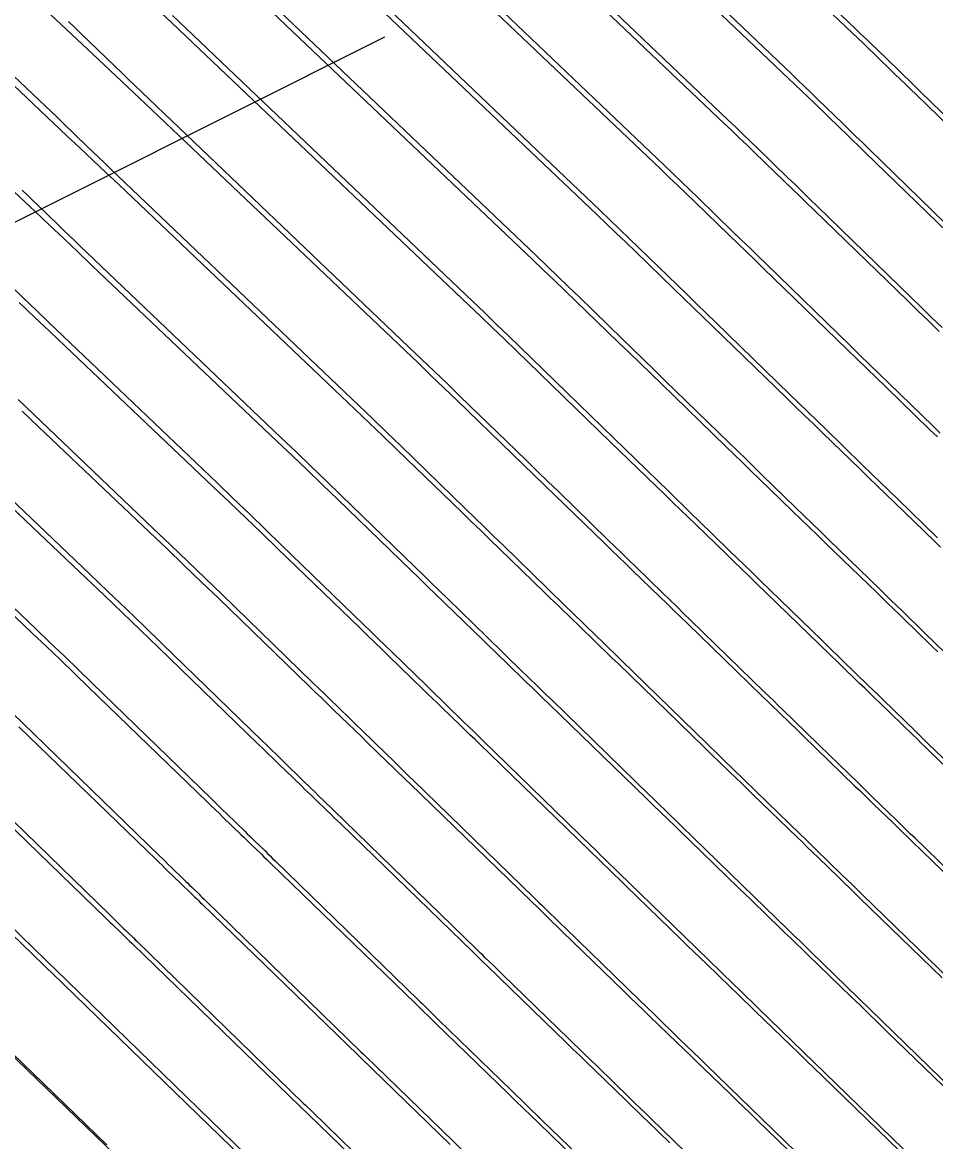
# Model space of a CAD drawing. Extents: x 954385 to 988206, y 1868364 to 1924553.
# Drawn here: x 955493.03 to 955528.6, y 1923325.91 to 1923369.5 of the extents above; entities that cross this region are included whole.
import ezdxf

# ---------------------------------------------------------------- set-up
doc = ezdxf.new("R2010")
doc.units = 0
for name, color, linetype in [('16', 7, 'Continuous'), ('26', 7, 'Continuous'), ('6', 7, 'Continuous'), ('7', 7, 'Continuous')]:
    doc.layers.add(name, color=color, linetype=linetype)

msp = doc.modelspace()

# ---------------------------------------------------------------- linework, layer by layer
at = {"layer": '16'}
for points in [[(955506.1, 1923387.734), (955525.479, 1923369.25), (955525.689, 1923369.05), (955525.898, 1923368.849), (955526.106, 1923368.648), (955526.314, 1923368.447), (955527.146, 1923367.639), (955527.354, 1923367.437), (955527.562, 1923367.235), (955527.77, 1923367.033), (955527.978, 1923366.831), (955532.34, 1923362.588)], [(955504.897, 1923384.741), (955522.993, 1923367.482), (955523.244, 1923367.241), (955523.495, 1923367), (955523.746, 1923366.759), (955523.996, 1923366.517), (955524.994, 1923365.547), (955525.244, 1923365.305), (955525.494, 1923365.062), (955525.743, 1923364.82), (955525.993, 1923364.577), (955529.982, 1923360.696)], [(955528.85, 1923357.614), (955528.441, 1923358.011), (955528.033, 1923358.408), (955527.625, 1923358.805), (955524.008, 1923362.323), (955523.716, 1923362.606), (955523.425, 1923362.889), (955523.134, 1923363.172), (955522.843, 1923363.455), (955521.677, 1923364.587), (955521.385, 1923364.869), (955521.093, 1923365.151), (955520.8, 1923365.433), (955520.506, 1923365.713), (955503.695, 1923381.748)], [(955528.776, 1923353.503), (955528.482, 1923353.789), (955526.788, 1923355.435), (955526.407, 1923355.804), (955526.027, 1923356.174), (955525.647, 1923356.544), (955525.267, 1923356.913), (955522.023, 1923360.069), (955521.69, 1923360.392), (955521.357, 1923360.716), (955521.024, 1923361.04), (955520.691, 1923361.363), (955519.358, 1923362.657), (955519.025, 1923362.98), (955518.691, 1923363.302), (955518.356, 1923363.624), (955518.02, 1923363.945), (955502.492, 1923378.755)], [(955501.289, 1923375.763), (955515.534, 1923362.176), (955515.911, 1923361.815), (955516.288, 1923361.453), (955516.664, 1923361.09), (955517.039, 1923360.727), (955518.539, 1923359.271), (955518.914, 1923358.907), (955519.288, 1923358.543), (955519.663, 1923358.179), (955520.038, 1923357.815), (955522.909, 1923355.022), (955523.261, 1923354.679), (955523.613, 1923354.337), (955523.965, 1923353.995), (955524.317, 1923353.653), (955525.754, 1923352.257), (955526.092, 1923351.929), (955526.43, 1923351.6), (955526.769, 1923351.271), (955527.107, 1923350.942), (955528.665, 1923349.426)], [(955529.022, 1923344.896), (955528.589, 1923345.317), (955528.155, 1923345.739), (955527.288, 1923346.582), (955527.071, 1923346.792), (955526.854, 1923347.003), (955526.637, 1923347.214), (955526.42, 1923347.424), (955524.439, 1923349.352), (955524.115, 1923349.667), (955523.791, 1923349.982), (955523.467, 1923350.297), (955523.143, 1923350.611), (955521.847, 1923351.871), (955521.523, 1923352.185), (955521.199, 1923352.5), (955520.875, 1923352.815), (955520.551, 1923353.13), (955518.053, 1923355.56), (955517.636, 1923355.965), (955517.22, 1923356.37), (955516.804, 1923356.774), (955516.387, 1923357.179), (955514.721, 1923358.797), (955514.304, 1923359.201), (955513.886, 1923359.604), (955513.467, 1923360.006), (955513.047, 1923360.407), (955500.086, 1923372.77)], [(955498.883, 1923369.777), (955510.561, 1923358.639), (955511.023, 1923358.197), (955511.483, 1923357.755), (955511.943, 1923357.311), (955512.402, 1923356.867), (955514.243, 1923355.08), (955514.697, 1923354.638), (955515.152, 1923354.197), (955515.606, 1923353.755), (955516.06, 1923353.314), (955518.194, 1923351.239), (955518.489, 1923350.951), (955518.785, 1923350.663), (955519.081, 1923350.376), (955519.377, 1923350.088), (955520.56, 1923348.939), (955520.856, 1923348.651), (955521.152, 1923348.364), (955521.448, 1923348.076), (955521.743, 1923347.788), (955524.176, 1923345.423), (955524.373, 1923345.23), (955524.571, 1923345.038), (955524.769, 1923344.846), (955524.967, 1923344.653), (955525.957, 1923343.691), (955526.353, 1923343.307), (955526.551, 1923343.114), (955527.824, 1923341.877), (955528.325, 1923341.391), (955529.16, 1923340.58)], [(955531.694, 1923329.756), (955525.764, 1923335.514), (955525.56, 1923335.712), (955525.357, 1923335.91), (955525.153, 1923336.107), (955524.95, 1923336.305), (955523.933, 1923337.293), (955523.526, 1923337.688), (955523.323, 1923337.886), (955521.609, 1923339.55), (955521.128, 1923340.018), (955520.327, 1923340.796), (955520.167, 1923340.952), (955520.006, 1923341.108), (955519.846, 1923341.264), (955519.686, 1923341.42), (955516.352, 1923344.662), (955516.113, 1923344.895), (955515.873, 1923345.128), (955515.634, 1923345.36), (955515.394, 1923345.593), (955514.436, 1923346.524), (955514.197, 1923346.757), (955513.957, 1923346.99), (955513.718, 1923347.223), (955513.478, 1923347.455), (955511.751, 1923349.136), (955511.383, 1923349.493), (955511.015, 1923349.851), (955510.647, 1923350.208), (955510.279, 1923350.566), (955507.765, 1923353.007), (955507.222, 1923353.532), (955506.679, 1923354.057), (955506.134, 1923354.58), (955505.588, 1923355.101), (955496.477, 1923363.792), (955496.244, 1923364.015), (955496.011, 1923364.238), (955495.778, 1923364.461), (955495.546, 1923364.686), (955494.619, 1923365.583), (955494.387, 1923365.807), (955494.154, 1923366.03), (955493.921, 1923366.252), (955493.686, 1923366.474), (955490.629, 1923369.355)], [(955533.704, 1923331.986), (955527.796, 1923337.723), (955527.61, 1923337.903), (955527.425, 1923338.083), (955527.24, 1923338.262), (955527.055, 1923338.442), (955526.129, 1923339.342), (955525.759, 1923339.702), (955525.574, 1923339.882), (955524.08, 1923341.332), (955523.543, 1923341.855), (955522.647, 1923342.725), (955522.468, 1923342.899), (955522.289, 1923343.073), (955522.11, 1923343.247), (955521.931, 1923343.421), (955519.048, 1923346.225), (955518.78, 1923346.485), (955518.513, 1923346.746), (955518.245, 1923347.006), (955517.977, 1923347.266), (955516.906, 1923348.306), (955516.639, 1923348.566), (955516.371, 1923348.827), (955516.103, 1923349.087), (955515.836, 1923349.347), (955513.905, 1923351.225), (955513.495, 1923351.624), (955513.083, 1923352.024), (955512.672, 1923352.423), (955512.261, 1923352.823), (955510.083, 1923354.937), (955509.583, 1923355.422), (955509.081, 1923355.906), (955508.578, 1923356.388), (955508.074, 1923356.87), (955497.68, 1923366.785), (955497.419, 1923367.033), (955497.159, 1923367.283), (955496.899, 1923367.533), (955496.64, 1923367.783), (955495.604, 1923368.786), (955495.345, 1923369.036), (955495.084, 1923369.285), (955494.823, 1923369.534)], [(955529.724, 1923327.487), (955523.732, 1923333.306), (955523.51, 1923333.521), (955523.289, 1923333.736), (955523.067, 1923333.952), (955522.845, 1923334.167), (955521.959, 1923335.029), (955521.515, 1923335.459), (955521.072, 1923335.89), (955519.138, 1923337.769), (955518.714, 1923338.181), (955518.007, 1923338.868), (955517.865, 1923339.006), (955517.724, 1923339.143), (955517.582, 1923339.281), (955517.441, 1923339.418), (955513.657, 1923343.099), (955513.446, 1923343.304), (955513.234, 1923343.51), (955513.023, 1923343.715), (955512.811, 1923343.92), (955511.966, 1923344.742), (955511.754, 1923344.947), (955511.543, 1923345.153), (955511.332, 1923345.358), (955511.12, 1923345.564), (955509.596, 1923347.047), (955509.271, 1923347.362), (955508.947, 1923347.678), (955508.622, 1923347.993), (955508.297, 1923348.309), (955505.446, 1923351.077), (955504.862, 1923351.643), (955504.276, 1923352.207), (955503.69, 1923352.771), (955503.102, 1923353.333), (955495.274, 1923360.799), (955495.068, 1923360.996), (955494.863, 1923361.193), (955494.657, 1923361.39), (955494.453, 1923361.588), (955493.635, 1923362.379), (955493.43, 1923362.577), (955493.224, 1923362.774), (955493.018, 1923362.97)], [(955492.65, 1923359.176), (955493.359, 1923358.49), (955493.537, 1923358.319), (955493.714, 1923358.148), (955493.892, 1923357.977), (955494.071, 1923357.806), (955500.615, 1923351.564), (955501.245, 1923350.962), (955501.874, 1923350.358), (955502.501, 1923349.753), (955503.127, 1923349.147), (955506.316, 1923346.051), (955506.597, 1923345.778), (955506.878, 1923345.505), (955507.16, 1923345.231), (955507.441, 1923344.958), (955508.763, 1923343.672), (955508.946, 1923343.494), (955509.129, 1923343.316), (955509.312, 1923343.138), (955509.496, 1923342.96), (955510.229, 1923342.248), (955510.412, 1923342.07), (955510.595, 1923341.892), (955510.778, 1923341.713), (955510.961, 1923341.535), (955515.196, 1923337.416), (955515.319, 1923337.297), (955515.441, 1923337.178), (955515.564, 1923337.059), (955515.687, 1923336.94), (955516.3, 1923336.344), (955516.667, 1923335.987), (955518.821, 1923333.894), (955519.301, 1923333.428), (955519.781, 1923332.962), (955520.74, 1923332.03), (955520.98, 1923331.797), (955521.22, 1923331.563), (955521.46, 1923331.33), (955521.7, 1923331.097), (955527.755, 1923325.218)], [(955492.868, 1923354.814), (955498.129, 1923349.795), (955498.801, 1923349.153), (955499.472, 1923348.509), (955500.141, 1923347.864), (955500.808, 1923347.217), (955504.334, 1923343.794), (955504.572, 1923343.563), (955504.81, 1923343.332), (955505.048, 1923343.1), (955505.286, 1923342.869), (955506.405, 1923341.781), (955506.56, 1923341.63), (955506.715, 1923341.479), (955506.87, 1923341.328), (955507.025, 1923341.178), (955507.646, 1923340.575), (955507.801, 1923340.424), (955507.956, 1923340.273), (955508.111, 1923340.123), (955508.266, 1923339.972), (955512.951, 1923335.415), (955513.055, 1923335.314), (955513.159, 1923335.213), (955513.263, 1923335.112), (955513.366, 1923335.011), (955513.989, 1923334.406), (955514.197, 1923334.205), (955516.57, 1923331.899), (955517.087, 1923331.397), (955517.603, 1923330.895), (955518.636, 1923329.892), (955518.894, 1923329.641), (955519.152, 1923329.39), (955519.41, 1923329.14), (955519.668, 1923328.889), (955525.785, 1923322.95)], [(955523.815, 1923320.681), (955517.509, 1923326.804), (955517.296, 1923327.011), (955517.084, 1923327.217), (955516.871, 1923327.424), (955516.658, 1923327.63), (955515.425, 1923328.829), (955514.872, 1923329.366), (955514.32, 1923329.903), (955511.726, 1923332.423), (955511.386, 1923332.753), (955511.046, 1923333.083), (955510.961, 1923333.166), (955510.876, 1923333.248), (955510.791, 1923333.331), (955510.706, 1923333.413), (955505.57, 1923338.409), (955505.444, 1923338.532), (955505.317, 1923338.655), (955505.19, 1923338.779), (955505.063, 1923338.902), (955504.555, 1923339.396), (955504.428, 1923339.519), (955504.301, 1923339.642), (955504.174, 1923339.766), (955504.047, 1923339.889), (955503.132, 1923340.78), (955502.937, 1923340.969), (955502.742, 1923341.159), (955502.547, 1923341.348), (955502.352, 1923341.537), (955498.474, 1923345.302), (955497.772, 1923345.982), (955497.069, 1923346.66), (955496.365, 1923347.337), (955495.659, 1923348.012), (955491.665, 1923351.821)], [(955490.462, 1923348.828), (955493.57, 1923345.864), (955494.119, 1923345.338), (955494.668, 1923344.812), (955495.215, 1923344.284), (955495.761, 1923343.755), (955500.37, 1923339.28), (955500.522, 1923339.133), (955500.674, 1923338.986), (955500.825, 1923338.838), (955500.977, 1923338.691), (955501.689, 1923337.998), (955501.788, 1923337.902), (955501.887, 1923337.806), (955501.986, 1923337.71), (955502.085, 1923337.613), (955502.48, 1923337.229), (955502.579, 1923337.133), (955502.677, 1923337.037), (955502.776, 1923336.941), (955502.875, 1923336.845), (955508.462, 1923331.412), (955508.528, 1923331.347), (955508.594, 1923331.283), (955508.66, 1923331.219), (955508.726, 1923331.155), (955509.255, 1923330.641), (955512.069, 1923327.907), (955512.658, 1923327.334), (955513.247, 1923326.762), (955514.684, 1923325.366)], [(955492.657, 1923342.586), (955493.048, 1923342.208), (955498.388, 1923337.023), (955498.497, 1923336.918), (955498.605, 1923336.813), (955498.714, 1923336.707), (955498.822, 1923336.602), (955499.332, 1923336.106), (955499.402, 1923336.037), (955499.473, 1923335.969), (955499.544, 1923335.9), (955499.614, 1923335.831), (955499.897, 1923335.557), (955499.968, 1923335.488), (955500.038, 1923335.419), (955500.109, 1923335.351), (955500.179, 1923335.282), (955506.217, 1923329.41), (955506.311, 1923329.318), (955506.406, 1923329.226), (955506.784, 1923328.859), (955509.818, 1923325.911), (955510.131, 1923325.607)], [(955490.335, 1923340.661), (955496.406, 1923334.766), (955496.472, 1923334.703), (955496.537, 1923334.64), (955496.602, 1923334.576), (955496.667, 1923334.513), (955496.974, 1923334.214), (955497.059, 1923334.132), (955497.144, 1923334.049), (955497.356, 1923333.843), (955497.441, 1923333.76), (955497.484, 1923333.719), (955503.972, 1923327.408), (955504.057, 1923327.326), (955504.313, 1923327.077), (955507.567, 1923323.915)], [(955487.622, 1923339.114), (955494.424, 1923332.509), (955494.491, 1923332.445), (955494.645, 1923332.295), (955494.774, 1923332.169), (955494.788, 1923332.155), (955501.727, 1923325.407)], [(955498.573, 1923323.518), (955492.454, 1923329.446)]]:
    msp.add_lwpolyline(points, dxfattribs=at)
at = {"layer": '26'}
msp.add_lwpolyline([(955507.131, 1923368.928), (955447.975, 1923339.285), (955451.276, 1923344.295), (955447.975, 1923339.285), (955453.965, 1923338.931)], dxfattribs=at)
at = {"layer": '6'}
for points in [[(955528.737, 1923357.466), (955528.327, 1923357.863), (955527.918, 1923358.26), (955527.508, 1923358.657), (955523.871, 1923362.184), (955523.58, 1923362.465), (955523.29, 1923362.746), (955522.999, 1923363.028), (955522.709, 1923363.309), (955521.546, 1923364.434), (955521.255, 1923364.715), (955520.963, 1923364.996), (955520.671, 1923365.275), (955520.378, 1923365.554), (955503.015, 1923382.059)], [(955493.712, 1923370.201), (955495.994, 1923368.056), (955496.452, 1923367.626), (955496.908, 1923367.195), (955497.365, 1923366.763), (955497.82, 1923366.331), (955507.933, 1923356.718), (955508.438, 1923356.237), (955508.941, 1923355.755), (955509.443, 1923355.273), (955509.944, 1923354.789), (955512.123, 1923352.68), (955512.536, 1923352.281), (955512.948, 1923351.882), (955513.36, 1923351.482), (955513.773, 1923351.083), (955515.709, 1923349.205), (955515.977, 1923348.945), (955516.245, 1923348.685), (955516.514, 1923348.426), (955516.782, 1923348.166), (955517.854, 1923347.127), (955518.123, 1923346.867), (955518.391, 1923346.607), (955518.659, 1923346.347), (955518.927, 1923346.087), (955521.813, 1923343.289), (955522.17, 1923342.943), (955522.527, 1923342.597), (955523.241, 1923341.904), (955523.419, 1923341.731), (955523.598, 1923341.558), (955523.776, 1923341.385), (955523.955, 1923341.212), (955525.453, 1923339.76), (955525.639, 1923339.58), (955525.825, 1923339.4), (955526.01, 1923339.22), (955526.196, 1923339.04), (955526.939, 1923338.321), (955527.125, 1923338.142), (955527.31, 1923337.962), (955527.496, 1923337.782), (955527.682, 1923337.602), (955530.003, 1923335.356)], [(955518.241, 1923325.866), (955517.393, 1923326.687), (955517.181, 1923326.892), (955516.969, 1923327.097), (955516.757, 1923327.302), (955516.545, 1923327.507), (955515.305, 1923328.707), (955515.028, 1923328.976), (955514.75, 1923329.244), (955514.473, 1923329.513), (955514.196, 1923329.781), (955511.594, 1923332.304), (955511.425, 1923332.467), (955511.256, 1923332.631), (955510.835, 1923333.04), (955510.582, 1923333.285), (955505.43, 1923338.281), (955505.303, 1923338.403), (955505.177, 1923338.526), (955505.05, 1923338.649), (955504.923, 1923338.771), (955504.417, 1923339.262), (955504.29, 1923339.385), (955504.164, 1923339.508), (955504.037, 1923339.63), (955503.91, 1923339.753), (955502.996, 1923340.639), (955502.801, 1923340.828), (955502.607, 1923341.017), (955502.412, 1923341.205), (955502.217, 1923341.394), (955498.329, 1923345.156), (955497.625, 1923345.836), (955496.919, 1923346.515), (955496.211, 1923347.192), (955495.502, 1923347.868), (955492.625, 1923350.603)]]:
    msp.add_lwpolyline(points, dxfattribs=at)
at = {"layer": '7'}
for points in [[(955532.228, 1923362.438), (955527.84, 1923366.692), (955527.633, 1923366.892), (955527.427, 1923367.092), (955527.22, 1923367.293), (955527.013, 1923367.493), (955526.187, 1923368.293), (955525.98, 1923368.492), (955525.772, 1923368.692), (955525.564, 1923368.891), (955525.356, 1923369.089), (955505.093, 1923388.351)], [(955504.054, 1923385.205), (955522.867, 1923367.322), (955523.118, 1923367.083), (955523.368, 1923366.844), (955523.617, 1923366.604), (955523.866, 1923366.364), (955524.861, 1923365.401), (955525.11, 1923365.16), (955525.358, 1923364.919), (955525.607, 1923364.679), (955525.855, 1923364.438), (955529.868, 1923360.548)], [(955528.669, 1923353.355), (955528.376, 1923353.639), (955526.674, 1923355.289), (955526.292, 1923355.658), (955525.911, 1923356.028), (955525.53, 1923356.397), (955525.148, 1923356.767), (955521.886, 1923359.929), (955521.554, 1923360.251), (955521.222, 1923360.573), (955520.889, 1923360.896), (955520.556, 1923361.217), (955519.226, 1923362.505), (955518.893, 1923362.827), (955518.559, 1923363.148), (955518.224, 1923363.468), (955517.889, 1923363.787), (955501.976, 1923378.914)], [(955528.786, 1923349.064), (955528.551, 1923349.291), (955526.995, 1923350.8), (955526.657, 1923351.128), (955526.319, 1923351.455), (955525.982, 1923351.783), (955525.644, 1923352.11), (955524.201, 1923353.508), (955523.848, 1923353.85), (955523.495, 1923354.192), (955523.142, 1923354.534), (955522.789, 1923354.877), (955519.902, 1923357.675), (955519.528, 1923358.038), (955519.153, 1923358.4), (955518.779, 1923358.763), (955518.404, 1923359.126), (955516.905, 1923360.576), (955516.53, 1923360.938), (955516.154, 1923361.3), (955515.778, 1923361.66), (955515.4, 1923362.02), (955500.937, 1923375.768)], [(955528.683, 1923344.985), (955528.467, 1923345.194), (955528.251, 1923345.404), (955528.035, 1923345.614), (955527.17, 1923346.452), (955526.954, 1923346.662), (955526.737, 1923346.871), (955526.521, 1923347.081), (955526.305, 1923347.291), (955524.326, 1923349.21), (955524.001, 1923349.524), (955523.677, 1923349.839), (955523.352, 1923350.154), (955523.027, 1923350.469), (955521.728, 1923351.727), (955521.403, 1923352.042), (955521.078, 1923352.357), (955520.753, 1923352.671), (955520.429, 1923352.986), (955517.918, 1923355.42), (955517.501, 1923355.824), (955517.085, 1923356.227), (955516.668, 1923356.631), (955516.252, 1923357.034), (955514.585, 1923358.647), (955514.168, 1923359.05), (955513.75, 1923359.451), (955513.331, 1923359.852), (955512.911, 1923360.252), (955499.898, 1923372.622)], [(955529.044, 1923340.459), (955528.374, 1923341.107), (955528.207, 1923341.269), (955528.039, 1923341.431), (955527.872, 1923341.593), (955527.705, 1923341.755), (955526.427, 1923342.994), (955526.23, 1923343.185), (955526.032, 1923343.376), (955525.835, 1923343.568), (955525.638, 1923343.759), (955524.848, 1923344.524), (955524.454, 1923344.907), (955524.059, 1923345.29), (955521.626, 1923347.648), (955521.33, 1923347.936), (955521.034, 1923348.223), (955520.737, 1923348.51), (955520.441, 1923348.798), (955519.255, 1923349.947), (955518.958, 1923350.234), (955518.662, 1923350.521), (955518.365, 1923350.808), (955518.069, 1923351.096), (955515.928, 1923353.171), (955515.472, 1923353.613), (955515.016, 1923354.054), (955514.561, 1923354.496), (955514.105, 1923354.937), (955512.265, 1923356.718), (955511.806, 1923357.161), (955511.345, 1923357.603), (955510.884, 1923358.045), (955510.422, 1923358.485), (955498.859, 1923369.477), (955498.451, 1923369.864)], [(955528.854, 1923332.292), (955528.453, 1923332.681), (955528.052, 1923333.069), (955527.65, 1923333.458), (955525.65, 1923335.394), (955525.446, 1923335.591), (955525.242, 1923335.789), (955525.038, 1923335.986), (955524.834, 1923336.184), (955524.018, 1923336.974), (955523.814, 1923337.171), (955523.61, 1923337.369), (955523.406, 1923337.566), (955523.202, 1923337.764), (955521.483, 1923339.43), (955521.323, 1923339.585), (955521.163, 1923339.74), (955521.004, 1923339.895), (955520.844, 1923340.05), (955520.205, 1923340.669), (955519.886, 1923340.978), (955519.567, 1923341.288), (955516.228, 1923344.526), (955515.988, 1923344.758), (955515.748, 1923344.991), (955515.508, 1923345.223), (955515.268, 1923345.456), (955514.309, 1923346.385), (955514.069, 1923346.617), (955513.829, 1923346.85), (955513.589, 1923347.082), (955513.349, 1923347.315), (955511.617, 1923348.994), (955511.249, 1923349.351), (955510.88, 1923349.709), (955510.511, 1923350.066), (955510.142, 1923350.423), (955507.624, 1923352.859), (955507.081, 1923353.384), (955506.537, 1923353.907), (955505.991, 1923354.429), (955505.444, 1923354.95), (955496.781, 1923363.185), (955496.278, 1923363.663), (955495.775, 1923364.139), (955495.271, 1923364.615), (955494.766, 1923365.09), (955492.149, 1923367.548)], [(955490.587, 1923364.896), (955493.538, 1923362.123), (955494.09, 1923361.603), (955494.641, 1923361.083), (955495.192, 1923360.562), (955495.742, 1923360.04), (955502.955, 1923353.183), (955503.544, 1923352.622), (955504.132, 1923352.059), (955504.719, 1923351.495), (955505.304, 1923350.93), (955508.161, 1923348.166), (955508.486, 1923347.851), (955508.812, 1923347.536), (955509.137, 1923347.22), (955509.462, 1923346.905), (955510.99, 1923345.424), (955511.201, 1923345.219), (955511.413, 1923345.014), (955511.624, 1923344.809), (955511.836, 1923344.604), (955512.682, 1923343.785), (955512.894, 1923343.58), (955513.105, 1923343.375), (955513.317, 1923343.17), (955513.528, 1923342.964), (955517.32, 1923339.287), (955517.602, 1923339.014), (955517.884, 1923338.741), (955518.447, 1923338.195), (955518.729, 1923337.922), (955519.01, 1923337.649), (955520.95, 1923335.768), (955521.173, 1923335.553), (955521.395, 1923335.338), (955521.617, 1923335.122), (955521.84, 1923334.907), (955522.729, 1923334.046), (955522.952, 1923333.831), (955523.174, 1923333.616), (955523.396, 1923333.401), (955523.619, 1923333.185), (955525.298, 1923331.56), (955525.652, 1923331.217), (955526.006, 1923330.874), (955526.36, 1923330.532), (955526.714, 1923330.189), (955529.619, 1923327.375)], [(955527.649, 1923325.106), (955524.172, 1923328.474), (955523.865, 1923328.771), (955523.559, 1923329.068), (955523.252, 1923329.365), (955522.946, 1923329.662), (955521.587, 1923330.977), (955521.346, 1923331.21), (955521.106, 1923331.443), (955520.865, 1923331.676), (955520.624, 1923331.909), (955519.661, 1923332.841), (955519.421, 1923333.073), (955519.18, 1923333.306), (955518.939, 1923333.54), (955518.699, 1923333.773), (955516.538, 1923335.867), (955516.294, 1923336.104), (955516.05, 1923336.34), (955515.44, 1923336.932), (955515.196, 1923337.168), (955515.074, 1923337.286), (955510.829, 1923341.403), (955510.645, 1923341.581), (955510.462, 1923341.758), (955510.279, 1923341.936), (955510.096, 1923342.113), (955509.363, 1923342.824), (955509.18, 1923343.001), (955508.996, 1923343.179), (955508.813, 1923343.356), (955508.63, 1923343.534), (955507.307, 1923344.817), (955507.025, 1923345.09), (955506.743, 1923345.363), (955506.461, 1923345.635), (955506.18, 1923345.908), (955502.984, 1923349.001), (955502.356, 1923349.607), (955501.728, 1923350.211), (955501.098, 1923350.814), (955500.466, 1923351.415), (955494.703, 1923356.894), (955494.106, 1923357.461), (955493.508, 1923358.027), (955492.909, 1923358.592)], [(955493.019, 1923354.36), (955493.664, 1923353.748), (955497.977, 1923349.648), (955498.651, 1923349.006), (955499.323, 1923348.363), (955499.994, 1923347.718), (955500.663, 1923347.072), (955504.198, 1923343.651), (955504.437, 1923343.42), (955504.675, 1923343.19), (955504.913, 1923342.959), (955505.151, 1923342.728), (955506.27, 1923341.643), (955506.425, 1923341.493), (955506.58, 1923341.343), (955506.735, 1923341.193), (955506.89, 1923341.043), (955507.51, 1923340.442), (955507.664, 1923340.292), (955507.819, 1923340.142), (955507.974, 1923339.992), (955508.129, 1923339.842), (955512.828, 1923335.286), (955513.138, 1923334.986), (955513.653, 1923334.486), (955513.86, 1923334.286), (955514.066, 1923334.086), (955516.447, 1923331.777), (955516.706, 1923331.526), (955516.965, 1923331.275), (955517.224, 1923331.025), (955517.483, 1923330.774), (955518.519, 1923329.771), (955518.778, 1923329.521), (955519.038, 1923329.27), (955519.297, 1923329.019), (955519.556, 1923328.768), (955520.593, 1923327.764), (955520.852, 1923327.513), (955521.112, 1923327.262), (955521.371, 1923327.011), (955521.63, 1923326.76), (955525.679, 1923322.837)], [(955491.211, 1923347.813), (955493.415, 1923345.718), (955493.966, 1923345.194), (955494.515, 1923344.668), (955495.063, 1923344.141), (955495.61, 1923343.613), (955500.236, 1923339.136), (955500.387, 1923338.99), (955500.538, 1923338.844), (955500.689, 1923338.697), (955500.841, 1923338.551), (955501.551, 1923337.863), (955501.649, 1923337.767), (955501.747, 1923337.672), (955501.845, 1923337.577), (955501.944, 1923337.481), (955502.337, 1923337.1), (955502.435, 1923337.005), (955502.534, 1923336.91), (955502.632, 1923336.815), (955502.73, 1923336.719), (955508.336, 1923331.284), (955508.598, 1923331.03), (955508.925, 1923330.713), (955509.121, 1923330.522), (955511.944, 1923327.786), (955512.24, 1923327.499), (955512.535, 1923327.213), (955512.831, 1923326.927), (955513.127, 1923326.641), (955514.572, 1923325.242)], [(955492.891, 1923342.07), (955498.255, 1923336.879), (955498.362, 1923336.775), (955498.47, 1923336.671), (955498.578, 1923336.566), (955498.685, 1923336.462), (955499.191, 1923335.972), (955499.331, 1923335.836), (955499.471, 1923335.701), (955499.751, 1923335.429), (955499.821, 1923335.362), (955499.891, 1923335.294), (955499.961, 1923335.226), (955500.031, 1923335.158), (955506.09, 1923329.283), (955506.276, 1923329.102), (955506.556, 1923328.831), (955506.649, 1923328.741), (955509.693, 1923325.79)], [(955490.172, 1923340.527), (955496.273, 1923334.622), (955496.338, 1923334.56), (955496.402, 1923334.498), (955496.466, 1923334.436), (955496.53, 1923334.374), (955496.873, 1923334.041), (955496.998, 1923333.92), (955497.206, 1923333.718), (955497.29, 1923333.637), (955497.331, 1923333.597), (955503.844, 1923327.282), (955504.149, 1923326.986), (955504.177, 1923326.959), (955507.441, 1923323.795)], [(955501.597, 1923325.281), (955494.632, 1923332.035), (955494.578, 1923332.087), (955494.471, 1923332.191), (955494.354, 1923332.305), (955494.292, 1923332.365), (955487.452, 1923338.984)], [(955492.621, 1923329.373), (955496.323, 1923325.784)]]:
    msp.add_lwpolyline(points, dxfattribs=at)

doc.saveas('drawing.dxf')
